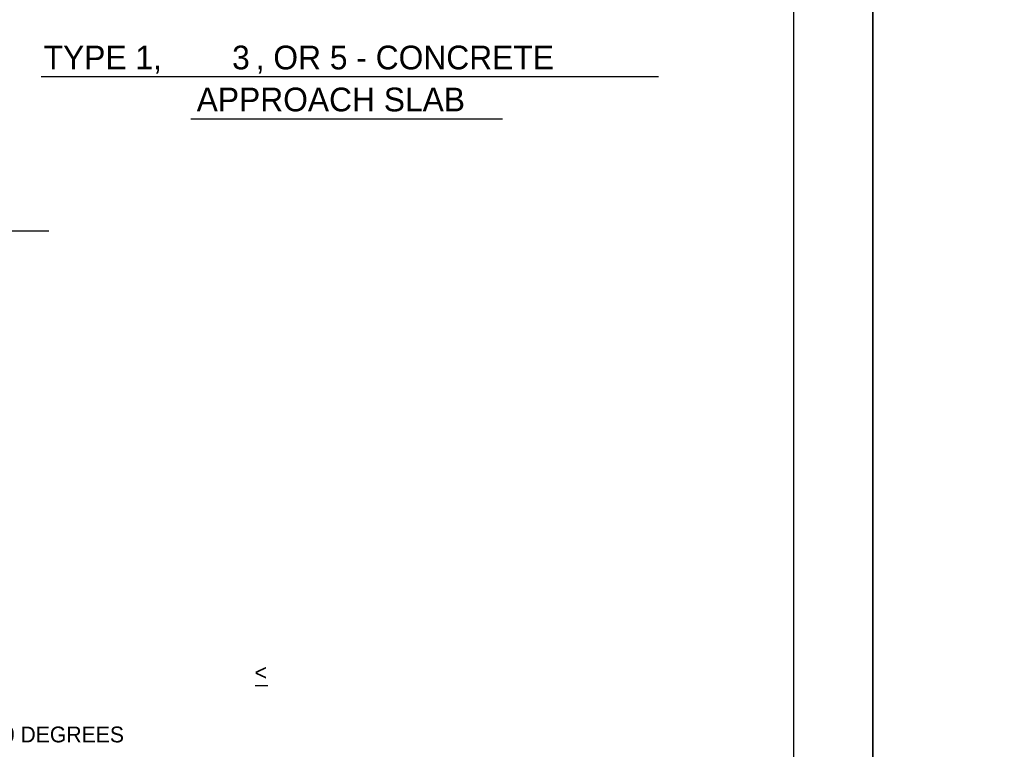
# Model space of a CAD drawing. Extents: x 636530 to 644067, y 294168 to 299122.
# Drawn here: x 640527.2 to 640715.9, y 298024.4 to 298162.6 of the extents above; entities that cross this region are included whole.
import ezdxf

# ---------------------------------------------------------------- set-up
doc = ezdxf.new("R2010")
doc.units = 0
doc.layers.add('1', color=7, linetype='Continuous')
doc.layers.add('PLT-BNDY', color=7, linetype='Continuous')

msp = doc.modelspace()

# ---------------------------------------------------------------- linework, layer by layer
at = {"layer": '1'}
for p, q in [((640673.78, 297747.48), (640673.78, 298311.48)), ((640531.21, 298151.86), (640648.15, 298151.86)), ((640559.55, 298143.82), (640618.62, 298143.82)), ((640459.05, 298122.57), (640532.64, 298122.57)), ((640571.71, 298036.4), (640574.11, 298036.4))]:
    msp.add_line(p, q, dxfattribs=at)
at = {"layer": 'PLT-BNDY'}
for points in [[(639847.78, 298326.48), (640688.78, 298326.48), (640688.78, 297732.48), (639847.78, 297732.48)], [(640688.78, 298326.48), (641529.78, 298326.48), (641529.78, 297732.48), (640688.78, 297732.48)]]:
    msp.add_lwpolyline(points, close=True, dxfattribs=at)

# ---------------------------------------------------------------- texts
at = {"layer": '1'}
for s, height, p in [('TYPE 1, ', 4.5, (640531.66, 298153.19)), ('3', 4.5, (640567.37, 298153.19)), (', OR 5 - CONCRETE', 4.5, (640571.84, 298153.19)), ('APPROACH SLAB', 4.5, (640560.66, 298145.23)), ('<', 3, (640571.63, 298037.41)), ('        MAXIMUM JOINT SPACING IS LIMITED TO 24 FT.IF SKEW ANGLE IS < 60 DEGREES', 3, (640379.59, 298025.64))]:
    msp.add_text(s, height=height, dxfattribs=at).set_placement(p)

doc.saveas('drawing.dxf')
